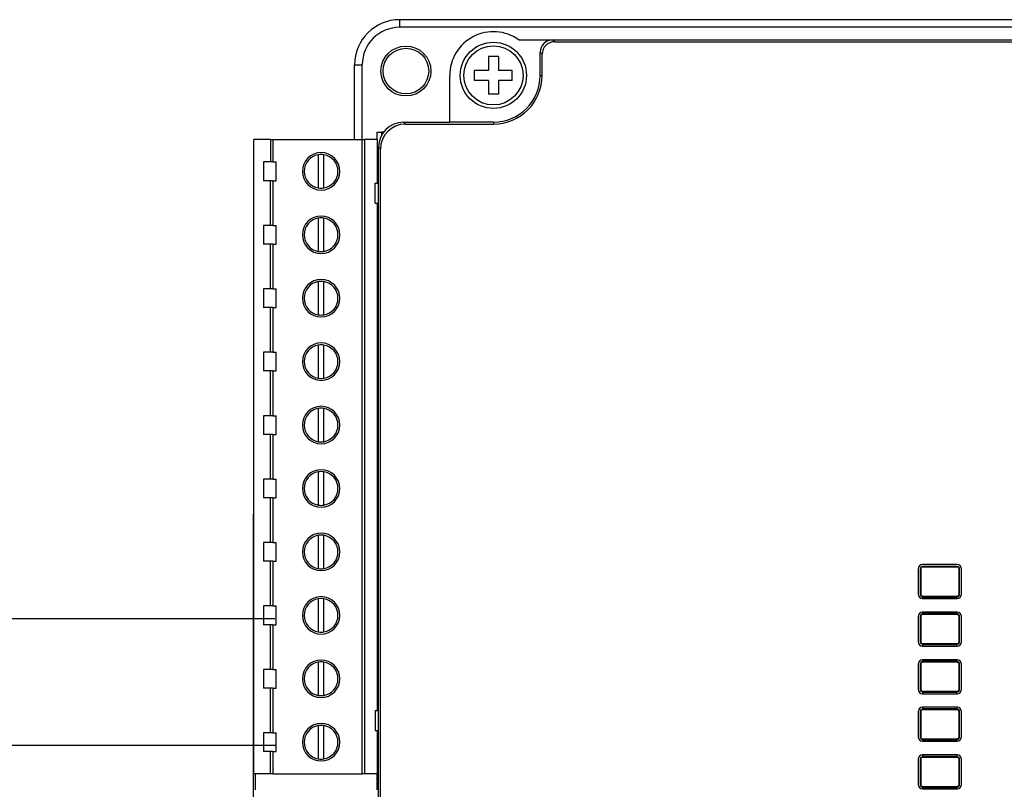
# Model space of a CAD drawing. Header units: millimetres. Extents: x -7023 to 53801, y 9849 to 33561.
# Tile 504 of 537: x 29309 to 29387, y 28827 to 28888. Entities that reach past the tile are written whole.
import ezdxf

# ---------------------------------------------------------------- set-up
doc = ezdxf.new("R2010")
doc.units = ezdxf.units.MM
doc.layers.add('IE_SKD', color=6, linetype='Continuous')

# ---------------------------------------------------------------- blocks, each defined once
blk = doc.blocks.new('Modul kontroli HID X100')
at = {"layer": 'IE_SKD', "linetype": 'Continuous', "lineweight": 25}
for p, q in [((-24131.167, -33193.704), (-24131.167, -33193.093)), ((-24081.05, -33193.093), (-24131.167, -33193.093)), ((-24081.05, -33193.704), (-24131.167, -33193.704)), ((-24121.635, -33194.704), (-24118.919, -33194.704)), ((-24118.919, -33194.704), (-24118.766, -33194.857)), ((-24118.919, -33194.704), (-24105.967, -33194.704)), ((-24118.766, -33194.857), (-24002.568, -33194.857)), ((-24105.967, -33194.704), (-24015.367, -33194.704)), ((-24123.267, -33196.054), (-24124.067, -33196.054)), ((-24124.067, -33196.054), (-24124.067, -33197.154)), ((-24123.267, -33196.054), (-24123.267, -33197.154)), ((-24119.764, -33195.855), (-24119.917, -33195.702)), ((-24119.917, -33197.554), (-24119.917, -33195.702)), ((-24119.764, -33197.554), (-24119.764, -33195.855)), ((-24134.779, -33196.704), (-24134.167, -33196.704)), ((-24134.779, -33202.698), (-24134.779, -33196.704)), ((-24134.167, -33202.698), (-24134.167, -33196.704)), ((-24127.167, -33201.304), (-24127.167, -33197.554)), ((-24124.067, -33197.154), (-24125.167, -33197.154)), ((-24125.167, -33197.954), (-24125.167, -33197.154)), ((-24122.167, -33197.154), (-24123.267, -33197.154)), ((-24122.167, -33197.954), (-24122.167, -33197.154)), ((-24119.917, -33197.554), (-24119.764, -33197.554)), ((-24124.067, -33197.954), (-24125.167, -33197.954)), ((-24124.067, -33197.954), (-24124.067, -33199.054)), ((-24123.267, -33197.954), (-24123.267, -33199.054)), ((-24122.167, -33197.954), (-24123.267, -33197.954)), ((-24123.267, -33199.054), (-24124.067, -33199.054)), ((-24130.871, -33201.304), (-24130.718, -33201.457)), ((-24130.871, -33201.304), (-24127.167, -33201.304)), ((-24130.718, -33201.457), (-24123.667, -33201.457)), ((-24123.667, -33201.304), (-24127.167, -33201.304)), ((-24123.667, -33201.304), (-24123.667, -33201.457)), ((-24132.96, -33202.698), (-24132.96, -33202.098)), ((-24132.96, -33202.098), (-24132.615, -33202.098)), ((-24132.465, -33202.098), (-24132.615, -33202.098)), ((-24132.615, -33202.098), (-24132.615, -33202.329)), ((-24142.86, -33253.498), (-24142.86, -33202.698)), ((-24141.515, -33202.698), (-24142.86, -33202.698)), ((-24141.515, -33202.698), (-24141.515, -33204.488)), ((-24141.515, -33202.698), (-24141.334, -33202.698)), ((-24141.334, -33202.698), (-24141.334, -33204.488)), ((-24141.334, -33202.698), (-24134.186, -33202.698)), ((-24134.186, -33253.498), (-24134.186, -33202.698)), ((-24134.186, -33202.698), (-24133.989, -33202.698)), ((-24133.989, -33202.698), (-24133.989, -33253.498)), ((-24132.96, -33202.698), (-24133.989, -33202.698)), ((-24132.96, -33202.698), (-24132.96, -33206.178)), ((-24137.69, -33203.908), (-24137.69, -33206.568)), ((-24137.231, -33206.568), (-24137.231, -33203.908)), ((-24132.714, -33203.454), (-24132.867, -33203.301)), ((-24132.867, -33306.108), (-24132.867, -33203.301)), ((-24132.714, -33305.955), (-24132.714, -33203.454)), ((-24142.06, -33204.488), (-24142.06, -33205.988)), ((-24141.515, -33204.488), (-24142.06, -33204.488)), ((-24141.334, -33204.488), (-24141.515, -33204.488)), ((-24141.334, -33204.488), (-24141.06, -33204.488)), ((-24141.06, -33205.988), (-24141.06, -33204.488)), ((-24132.96, -33204.363), (-24132.867, -33204.363)), ((-24141.515, -33205.988), (-24142.06, -33205.988)), ((-24141.515, -33209.568), (-24141.515, -33205.988)), ((-24141.334, -33205.988), (-24141.515, -33205.988)), ((-24141.334, -33205.988), (-24141.334, -33209.568)), ((-24141.334, -33205.988), (-24141.06, -33205.988)), ((-24133.136, -33207.778), (-24133.136, -33206.178)), ((-24133.136, -33206.178), (-24132.867, -33206.178)), ((-24132.96, -33206.113), (-24132.867, -33206.113)), ((-24133.136, -33207.778), (-24132.867, -33207.778)), ((-24132.96, -33207.778), (-24132.96, -33248.418)), ((-24142.06, -33209.568), (-24142.06, -33211.068)), ((-24141.515, -33209.568), (-24142.06, -33209.568)), ((-24141.334, -33209.568), (-24141.515, -33209.568)), ((-24141.334, -33209.568), (-24141.06, -33209.568)), ((-24141.06, -33211.068), (-24141.06, -33209.568)), ((-24137.69, -33208.988), (-24137.69, -33211.648)), ((-24137.231, -33211.648), (-24137.231, -33208.988)), ((-24132.96, -33209.443), (-24132.867, -33209.443)), ((-24141.515, -33211.068), (-24142.06, -33211.068)), ((-24141.515, -33214.648), (-24141.515, -33211.068)), ((-24141.334, -33211.068), (-24141.515, -33211.068)), ((-24141.334, -33211.068), (-24141.334, -33214.648)), ((-24141.334, -33211.068), (-24141.06, -33211.068)), ((-24132.96, -33211.193), (-24132.867, -33211.193)), ((-24137.69, -33214.068), (-24137.69, -33216.728)), ((-24137.231, -33216.728), (-24137.231, -33214.068)), ((-24142.06, -33214.648), (-24142.06, -33216.148)), ((-24141.515, -33214.648), (-24142.06, -33214.648)), ((-24141.334, -33214.648), (-24141.515, -33214.648)), ((-24141.334, -33214.648), (-24141.06, -33214.648)), ((-24141.06, -33216.148), (-24141.06, -33214.648)), ((-24132.96, -33214.523), (-24132.867, -33214.523)), ((-24141.515, -33216.148), (-24142.06, -33216.148)), ((-24141.515, -33219.728), (-24141.515, -33216.148)), ((-24141.334, -33216.148), (-24141.515, -33216.148)), ((-24141.334, -33216.148), (-24141.334, -33219.728)), ((-24141.334, -33216.148), (-24141.06, -33216.148)), ((-24132.96, -33216.273), (-24132.867, -33216.273)), ((-24142.06, -33219.728), (-24142.06, -33221.228)), ((-24141.515, -33219.728), (-24142.06, -33219.728)), ((-24141.334, -33219.728), (-24141.515, -33219.728)), ((-24141.334, -33219.728), (-24141.06, -33219.728)), ((-24141.06, -33221.228), (-24141.06, -33219.728)), ((-24137.69, -33219.148), (-24137.69, -33221.808)), ((-24137.231, -33221.808), (-24137.231, -33219.148)), ((-24132.96, -33219.603), (-24132.867, -33219.603)), ((-24141.515, -33221.228), (-24142.06, -33221.228)), ((-24141.515, -33224.808), (-24141.515, -33221.228)), ((-24141.334, -33221.228), (-24141.515, -33221.228)), ((-24141.334, -33221.228), (-24141.334, -33224.808)), ((-24141.334, -33221.228), (-24141.06, -33221.228)), ((-24132.96, -33221.353), (-24132.867, -33221.353)), ((-24137.69, -33224.228), (-24137.69, -33226.888)), ((-24137.231, -33226.888), (-24137.231, -33224.228)), ((-24142.06, -33224.808), (-24142.06, -33226.308)), ((-24141.515, -33224.808), (-24142.06, -33224.808)), ((-24141.334, -33224.808), (-24141.515, -33224.808)), ((-24141.334, -33224.808), (-24141.06, -33224.808)), ((-24141.06, -33226.308), (-24141.06, -33224.808)), ((-24132.96, -33224.683), (-24132.867, -33224.683)), ((-24141.515, -33226.308), (-24142.06, -33226.308)), ((-24141.515, -33229.888), (-24141.515, -33226.308)), ((-24141.334, -33226.308), (-24141.515, -33226.308)), ((-24141.334, -33226.308), (-24141.334, -33229.888)), ((-24141.334, -33226.308), (-24141.06, -33226.308)), ((-24132.96, -33226.433), (-24132.867, -33226.433)), ((-24142.06, -33229.888), (-24142.06, -33231.388)), ((-24141.515, -33229.888), (-24142.06, -33229.888)), ((-24141.334, -33229.888), (-24141.515, -33229.888)), ((-24141.334, -33229.888), (-24141.06, -33229.888)), ((-24141.06, -33231.388), (-24141.06, -33229.888)), ((-24137.69, -33229.308), (-24137.69, -33231.968)), ((-24137.231, -33231.968), (-24137.231, -33229.308)), ((-24132.96, -33229.763), (-24132.867, -33229.763)), ((-24141.515, -33231.388), (-24142.06, -33231.388)), ((-24141.515, -33234.968), (-24141.515, -33231.388)), ((-24141.334, -33231.388), (-24141.515, -33231.388)), ((-24141.334, -33231.388), (-24141.334, -33234.968)), ((-24141.334, -33231.388), (-24141.06, -33231.388)), ((-24132.96, -33231.513), (-24132.867, -33231.513)), ((-24142.867, -33231.704), (-24142.867, -33232.704)), ((-24142.86, -33231.704), (-24142.867, -33231.704)), ((-24142.867, -33276.704), (-24142.867, -33232.704)), ((-24137.69, -33234.388), (-24137.69, -33237.048)), ((-24137.231, -33237.048), (-24137.231, -33234.388)), ((-24142.06, -33234.968), (-24142.06, -33236.468)), ((-24141.515, -33234.968), (-24142.06, -33234.968)), ((-24141.334, -33234.968), (-24141.515, -33234.968)), ((-24141.334, -33234.968), (-24141.06, -33234.968)), ((-24141.06, -33236.468), (-24141.06, -33234.968)), ((-24132.96, -33234.843), (-24132.867, -33234.843)), ((-24141.515, -33236.468), (-24142.06, -33236.468)), ((-24141.515, -33240.048), (-24141.515, -33236.468)), ((-24141.334, -33236.468), (-24141.515, -33236.468)), ((-24141.334, -33236.468), (-24141.334, -33240.048)), ((-24141.334, -33236.468), (-24141.06, -33236.468)), ((-24132.96, -33236.593), (-24132.867, -33236.593)), ((-24089.657, -33237.088), (-24089.657, -33239.098)), ((-24089.457, -33237.088), (-24089.501, -33237.088)), ((-24089.501, -33237.088), (-24089.501, -33239.098)), ((-24089.457, -33237.088), (-24089.457, -33239.098)), ((-24086.541, -33236.732), (-24089.301, -33236.732)), ((-24089.301, -33236.888), (-24089.301, -33236.932)), ((-24086.541, -33236.888), (-24089.301, -33236.888)), ((-24086.541, -33236.932), (-24089.301, -33236.932)), ((-24086.541, -33236.932), (-24086.541, -33236.888)), ((-24086.385, -33239.098), (-24086.385, -33237.088)), ((-24086.341, -33237.088), (-24086.385, -33237.088)), ((-24086.341, -33239.098), (-24086.341, -33237.088)), ((-24086.185, -33239.098), (-24086.185, -33237.088)), ((-24137.69, -33239.468), (-24137.69, -33242.128)), ((-24137.231, -33242.128), (-24137.231, -33239.468)), ((-24089.501, -33239.098), (-24089.457, -33239.098)), ((-24089.301, -33239.254), (-24086.541, -33239.254)), ((-24089.301, -33239.254), (-24089.301, -33239.298)), ((-24089.266, -33239.332), (-24089.301, -33239.298)), ((-24089.301, -33239.298), (-24089.301, -33239.454)), ((-24089.301, -33239.454), (-24086.541, -33239.454)), ((-24089.266, -33239.332), (-24086.576, -33239.332)), ((-24089.266, -33239.454), (-24089.266, -33239.332)), ((-24086.576, -33239.332), (-24086.541, -33239.298)), ((-24086.576, -33239.332), (-24086.576, -33239.454)), ((-24086.541, -33239.298), (-24086.541, -33239.254)), ((-24086.541, -33239.454), (-24086.541, -33239.298)), ((-24086.385, -33239.098), (-24086.341, -33239.098)), ((-24142.06, -33240.048), (-24142.06, -33241.548)), ((-24141.515, -33240.048), (-24142.06, -33240.048)), ((-24141.334, -33240.048), (-24141.515, -33240.048)), ((-24141.334, -33240.048), (-24141.06, -33240.048)), ((-24141.06, -33241.548), (-24141.06, -33240.048)), ((-24132.96, -33239.923), (-24132.867, -33239.923)), ((-24089.657, -33240.898), (-24089.657, -33242.908)), ((-24089.457, -33240.898), (-24089.501, -33240.898)), ((-24089.501, -33240.898), (-24089.501, -33242.908)), ((-24089.457, -33240.898), (-24089.457, -33242.908)), ((-24089.301, -33240.542), (-24089.301, -33240.698)), ((-24086.541, -33240.542), (-24089.301, -33240.542)), ((-24089.266, -33240.663), (-24089.301, -33240.698)), ((-24089.301, -33240.698), (-24089.301, -33240.742)), ((-24086.541, -33240.742), (-24089.301, -33240.742)), ((-24089.266, -33240.663), (-24089.266, -33240.542)), ((-24086.576, -33240.663), (-24089.266, -33240.663)), ((-24086.576, -33240.542), (-24086.576, -33240.663)), ((-24086.576, -33240.663), (-24086.541, -33240.698)), ((-24086.541, -33240.698), (-24086.541, -33240.542)), ((-24086.541, -33240.742), (-24086.541, -33240.698)), ((-24086.385, -33242.908), (-24086.385, -33240.898)), ((-24086.341, -33240.898), (-24086.385, -33240.898)), ((-24086.341, -33242.908), (-24086.341, -33240.898)), ((-24086.185, -33242.908), (-24086.185, -33240.898)), ((-24141.515, -33241.548), (-24142.06, -33241.548)), ((-24141.515, -33245.128), (-24141.515, -33241.548)), ((-24141.334, -33241.548), (-24141.515, -33241.548)), ((-24141.334, -33241.548), (-24141.334, -33245.128)), ((-24141.334, -33241.548), (-24141.06, -33241.548)), ((-24132.96, -33241.673), (-24132.867, -33241.673)), ((-24089.501, -33242.908), (-24089.457, -33242.908)), ((-24089.301, -33243.064), (-24086.541, -33243.064)), ((-24089.301, -33243.064), (-24089.301, -33243.108)), ((-24089.266, -33243.142), (-24089.301, -33243.108)), ((-24089.301, -33243.108), (-24089.301, -33243.264)), ((-24089.301, -33243.264), (-24086.541, -33243.264)), ((-24089.266, -33243.142), (-24086.576, -33243.142)), ((-24089.266, -33243.264), (-24089.266, -33243.142)), ((-24086.576, -33243.142), (-24086.541, -33243.108)), ((-24086.576, -33243.142), (-24086.576, -33243.264)), ((-24086.541, -33243.108), (-24086.541, -33243.064)), ((-24086.541, -33243.264), (-24086.541, -33243.108)), ((-24086.385, -33242.908), (-24086.341, -33242.908)), ((-24137.69, -33244.548), (-24137.69, -33247.208)), ((-24137.231, -33247.208), (-24137.231, -33244.548)), ((-24132.96, -33245.003), (-24132.867, -33245.003)), ((-24089.657, -33244.708), (-24089.657, -33246.718)), ((-24089.501, -33244.708), (-24089.501, -33246.718)), ((-24089.457, -33244.708), (-24089.501, -33244.708)), ((-24089.457, -33244.708), (-24089.457, -33246.718)), ((-24089.301, -33244.352), (-24089.301, -33244.508)), ((-24086.541, -33244.352), (-24089.301, -33244.352)), ((-24089.266, -33244.473), (-24089.301, -33244.508)), ((-24089.301, -33244.508), (-24089.301, -33244.552)), ((-24086.541, -33244.552), (-24089.301, -33244.552)), ((-24089.266, -33244.473), (-24089.266, -33244.352)), ((-24086.576, -33244.473), (-24089.266, -33244.473)), ((-24086.576, -33244.352), (-24086.576, -33244.473)), ((-24086.576, -33244.473), (-24086.541, -33244.508)), ((-24086.541, -33244.508), (-24086.541, -33244.352)), ((-24086.541, -33244.552), (-24086.541, -33244.508)), ((-24086.385, -33246.718), (-24086.385, -33244.708)), ((-24086.341, -33244.708), (-24086.385, -33244.708)), ((-24086.341, -33246.718), (-24086.341, -33244.708)), ((-24086.185, -33246.718), (-24086.185, -33244.708)), ((-24142.06, -33245.128), (-24142.06, -33246.628)), ((-24141.515, -33245.128), (-24142.06, -33245.128)), ((-24141.334, -33245.128), (-24141.515, -33245.128)), ((-24141.334, -33245.128), (-24141.06, -33245.128)), ((-24141.06, -33246.628), (-24141.06, -33245.128)), ((-24141.515, -33246.628), (-24142.06, -33246.628)), ((-24141.515, -33250.208), (-24141.515, -33246.628)), ((-24141.334, -33246.628), (-24141.515, -33246.628)), ((-24141.334, -33246.628), (-24141.334, -33250.208)), ((-24141.334, -33246.628), (-24141.06, -33246.628)), ((-24132.96, -33246.753), (-24132.867, -33246.753)), ((-24089.501, -33246.718), (-24089.457, -33246.718)), ((-24089.301, -33246.874), (-24086.541, -33246.874)), ((-24089.301, -33246.874), (-24089.301, -33246.918)), ((-24089.266, -33246.952), (-24089.301, -33246.918)), ((-24089.301, -33246.918), (-24089.301, -33247.074)), ((-24089.301, -33247.074), (-24086.541, -33247.074)), ((-24089.266, -33246.952), (-24086.576, -33246.952)), ((-24089.266, -33247.074), (-24089.266, -33246.952)), ((-24086.576, -33246.952), (-24086.541, -33246.918)), ((-24086.576, -33246.952), (-24086.576, -33247.074)), ((-24086.541, -33246.918), (-24086.541, -33246.874)), ((-24086.541, -33247.074), (-24086.541, -33246.918)), ((-24086.385, -33246.718), (-24086.341, -33246.718)), ((-24089.301, -33248.162), (-24089.301, -33248.318)), ((-24086.541, -33248.162), (-24089.301, -33248.162)), ((-24089.266, -33248.283), (-24089.266, -33248.162)), ((-24086.576, -33248.162), (-24086.576, -33248.283)), ((-24086.541, -33248.318), (-24086.541, -33248.162)), ((-24133.136, -33248.418), (-24133.136, -33250.018)), ((-24133.136, -33248.418), (-24132.867, -33248.418)), ((-24089.657, -33248.518), (-24089.657, -33250.528)), ((-24089.457, -33248.518), (-24089.501, -33248.518)), ((-24089.501, -33248.518), (-24089.501, -33250.528)), ((-24089.457, -33248.518), (-24089.457, -33250.528)), ((-24089.266, -33248.283), (-24089.301, -33248.318)), ((-24089.301, -33248.318), (-24089.301, -33248.362)), ((-24086.541, -33248.362), (-24089.301, -33248.362)), ((-24086.576, -33248.283), (-24089.266, -33248.283)), ((-24086.576, -33248.283), (-24086.541, -33248.318)), ((-24086.541, -33248.362), (-24086.541, -33248.318)), ((-24086.341, -33248.518), (-24086.385, -33248.518)), ((-24086.385, -33250.528), (-24086.385, -33248.518)), ((-24086.341, -33250.528), (-24086.341, -33248.518)), ((-24086.185, -33250.528), (-24086.185, -33248.518)), ((-24137.69, -33249.628), (-24137.69, -33252.288)), ((-24137.231, -33252.288), (-24137.231, -33249.628)), ((-24142.06, -33250.208), (-24142.06, -33251.708)), ((-24141.515, -33250.208), (-24142.06, -33250.208)), ((-24141.334, -33250.208), (-24141.515, -33250.208)), ((-24141.334, -33250.208), (-24141.06, -33250.208)), ((-24141.06, -33251.708), (-24141.06, -33250.208)), ((-24133.136, -33250.018), (-24132.867, -33250.018)), ((-24132.96, -33250.018), (-24132.96, -33253.498)), ((-24132.96, -33250.083), (-24132.867, -33250.083)), ((-24089.501, -33250.528), (-24089.457, -33250.528)), ((-24086.385, -33250.528), (-24086.341, -33250.528)), ((-24089.301, -33250.684), (-24086.541, -33250.684)), ((-24089.301, -33250.684), (-24089.301, -33250.728)), ((-24089.266, -33250.762), (-24089.301, -33250.728)), ((-24089.301, -33250.728), (-24089.301, -33250.884)), ((-24089.301, -33250.884), (-24086.541, -33250.884)), ((-24089.266, -33250.762), (-24086.576, -33250.762)), ((-24089.266, -33250.884), (-24089.266, -33250.762)), ((-24086.576, -33250.762), (-24086.541, -33250.728)), ((-24086.576, -33250.762), (-24086.576, -33250.884)), ((-24086.541, -33250.728), (-24086.541, -33250.684)), ((-24086.541, -33250.884), (-24086.541, -33250.728)), ((-24141.515, -33251.708), (-24142.06, -33251.708)), ((-24141.515, -33253.498), (-24141.515, -33251.708)), ((-24141.334, -33251.708), (-24141.515, -33251.708)), ((-24141.334, -33251.708), (-24141.334, -33253.498)), ((-24141.334, -33251.708), (-24141.06, -33251.708)), ((-24132.96, -33251.833), (-24132.867, -33251.833)), ((-24089.301, -33251.972), (-24089.301, -33252.128)), ((-24086.541, -33251.972), (-24089.301, -33251.972)), ((-24089.266, -33252.093), (-24089.301, -33252.128)), ((-24089.301, -33252.128), (-24089.301, -33252.172)), ((-24089.266, -33252.093), (-24089.266, -33251.972)), ((-24086.576, -33252.093), (-24089.266, -33252.093)), ((-24086.576, -33251.972), (-24086.576, -33252.093)), ((-24086.576, -33252.093), (-24086.541, -33252.128)), ((-24086.541, -33252.128), (-24086.541, -33251.972)), ((-24086.541, -33252.172), (-24086.541, -33252.128)), ((-24089.657, -33252.328), (-24089.657, -33254.338)), ((-24089.457, -33252.328), (-24089.501, -33252.328)), ((-24089.501, -33252.328), (-24089.501, -33254.338)), ((-24089.457, -33252.328), (-24089.457, -33254.338)), ((-24086.541, -33252.172), (-24089.301, -33252.172)), ((-24086.385, -33254.338), (-24086.385, -33252.328)), ((-24086.341, -33252.328), (-24086.385, -33252.328)), ((-24086.341, -33254.338), (-24086.341, -33252.328)), ((-24086.185, -33254.338), (-24086.185, -33252.328)), ((-24141.515, -33253.498), (-24142.86, -33253.498)), ((-24142.745, -33253.498), (-24142.745, -33254.768)), ((-24141.334, -33253.498), (-24141.515, -33253.498)), ((-24141.334, -33253.498), (-24134.186, -33253.498)), ((-24133.989, -33253.498), (-24134.186, -33253.498)), ((-24132.96, -33253.498), (-24133.989, -33253.498)), ((-24132.96, -33254.098), (-24132.96, -33253.498)), ((-24132.96, -33254.098), (-24132.867, -33254.098)), ((-24132.96, -33254.768), (-24132.96, -33254.168)), ((-24132.96, -33254.168), (-24132.867, -33254.168)), ((-24089.501, -33254.338), (-24089.457, -33254.338)), ((-24089.301, -33254.494), (-24086.541, -33254.494)), ((-24089.301, -33254.494), (-24089.301, -33254.538)), ((-24086.541, -33254.538), (-24086.541, -33254.494)), ((-24086.385, -33254.338), (-24086.341, -33254.338)), ((-24089.266, -33254.572), (-24089.301, -33254.538)), ((-24089.301, -33254.538), (-24089.301, -33254.694)), ((-24089.301, -33254.694), (-24086.541, -33254.694)), ((-24089.266, -33254.572), (-24086.576, -33254.572)), ((-24089.266, -33254.694), (-24089.266, -33254.572)), ((-24086.576, -33254.572), (-24086.541, -33254.538)), ((-24086.576, -33254.572), (-24086.576, -33254.694)), ((-24086.541, -33254.694), (-24086.541, -33254.538))]:
    blk.add_line(p, q, dxfattribs=at)
for centre, radius in [((-24130.667, -33197.204), 2), ((-24130.667, -33197.204), 1.825), ((-24123.667, -33197.554), 2.65), ((-24123.667, -33197.554), 2.371)]:
    blk.add_circle(centre, radius, dxfattribs=at)
for centre, radius, start, end in [((-24131.167, -33196.704), 3.612, 90, 180), ((-24131.167, -33196.704), 3, 90, 180), ((-24123.667, -33197.554), 3.5, 54.5168, 180), ((-24123.667, -33197.554), 3.903, 270, 0), ((-24123.667, -33197.554), 3.75, 270, 0), ((-24137.46, -33205.238), 1.5, 90, 270), ((-24137.46, -33205.238), 1.35, 99.79454, 260.20546), ((-24137.46, -33205.238), 1.35, 90, 99.79454), ((-24137.46, -33205.238), 1.5, 270, 90), ((-24137.46, -33205.238), 1.35, 80.20546, 90), ((-24137.46, -33205.238), 1.35, 279.79454, 80.20546), ((-24137.46, -33205.238), 1.35, 260.20546, 270), ((-24137.46, -33205.238), 1.35, 270, 279.79454), ((-24137.46, -33210.318), 1.5, 90, 270), ((-24137.46, -33210.318), 1.35, 99.79454, 260.20546), ((-24137.46, -33210.318), 1.35, 90, 99.79454), ((-24137.46, -33210.318), 1.5, 270, 90), ((-24137.46, -33210.318), 1.35, 80.20546, 90), ((-24137.46, -33210.318), 1.35, 279.79454, 80.20546), ((-24137.46, -33210.318), 1.35, 260.20546, 270), ((-24137.46, -33210.318), 1.35, 270, 279.79454), ((-24137.46, -33215.398), 1.5, 90, 270), ((-24137.46, -33215.398), 1.35, 99.79454, 260.20546), ((-24137.46, -33215.398), 1.35, 90, 99.79454), ((-24137.46, -33215.398), 1.5, 270, 90), ((-24137.46, -33215.398), 1.35, 80.20546, 90), ((-24137.46, -33215.398), 1.35, 279.79454, 80.20546), ((-24137.46, -33215.398), 1.35, 260.20546, 270), ((-24137.46, -33215.398), 1.35, 270, 279.79454), ((-24137.46, -33220.478), 1.5, 90, 270), ((-24137.46, -33220.478), 1.5, 270, 90), ((-24137.46, -33220.478), 1.35, 99.79454, 260.20546), ((-24137.46, -33220.478), 1.35, 90, 99.79454), ((-24137.46, -33220.478), 1.35, 80.20546, 90), ((-24137.46, -33220.478), 1.35, 279.79454, 80.20546), ((-24137.46, -33220.478), 1.35, 260.20546, 270), ((-24137.46, -33220.478), 1.35, 270, 279.79454), ((-24137.46, -33225.558), 1.5, 90, 270), ((-24137.46, -33225.558), 1.35, 99.79454, 260.20546), ((-24137.46, -33225.558), 1.35, 90, 99.79454), ((-24137.46, -33225.558), 1.5, 270, 90), ((-24137.46, -33225.558), 1.35, 80.20546, 90), ((-24137.46, -33225.558), 1.35, 279.79454, 80.20546), ((-24137.46, -33225.558), 1.35, 260.20546, 270), ((-24137.46, -33225.558), 1.35, 270, 279.79454), ((-24137.46, -33230.638), 1.5, 90, 270), ((-24137.46, -33230.638), 1.35, 90, 99.79454), ((-24137.46, -33230.638), 1.5, 270, 90), ((-24137.46, -33230.638), 1.35, 80.20546, 90), ((-24137.46, -33230.638), 1.35, 99.79454, 260.20546), ((-24137.46, -33230.638), 1.35, 279.79454, 80.20546), ((-24137.46, -33230.638), 1.35, 260.20546, 270), ((-24137.46, -33230.638), 1.35, 270, 279.79454), ((-24137.46, -33235.718), 1.5, 90, 270), ((-24137.46, -33235.718), 1.35, 99.79454, 260.20546), ((-24137.46, -33235.718), 1.35, 90, 99.79454), ((-24137.46, -33235.718), 1.5, 270, 90), ((-24137.46, -33235.718), 1.35, 80.20546, 90), ((-24137.46, -33235.718), 1.35, 279.79454, 80.20546), ((-24137.46, -33235.718), 1.35, 260.20546, 270), ((-24137.46, -33235.718), 1.35, 270, 279.79454), ((-24089.301, -33237.088), 0.356, 90, 180), ((-24089.301, -33237.088), 0.2, 90, 180), ((-24089.301, -33237.088), 0.156, 90, 180), ((-24086.541, -33237.088), 0.356, 0, 90), ((-24086.541, -33237.088), 0.2, 0, 90), ((-24086.541, -33237.088), 0.156, 0, 90), ((-24137.46, -33240.798), 1.5, 90, 270), ((-24137.46, -33240.798), 1.35, 99.79454, 260.20546), ((-24137.46, -33240.798), 1.35, 90, 99.79454), ((-24137.46, -33240.798), 1.5, 270, 90), ((-24137.46, -33240.798), 1.35, 80.20546, 90), ((-24137.46, -33240.798), 1.35, 279.79454, 80.20546), ((-24089.301, -33239.098), 0.356, 180, 270), ((-24089.301, -33239.098), 0.2, 180, 270), ((-24089.301, -33239.098), 0.156, 180, 270), ((-24086.541, -33239.098), 0.156, 270, 0), ((-24086.541, -33239.098), 0.2, 270, 0), ((-24086.541, -33239.098), 0.356, 270, 0), ((-24089.301, -33240.898), 0.356, 90, 180), ((-24089.301, -33240.898), 0.2, 90, 180), ((-24089.301, -33240.898), 0.156, 90, 180), ((-24086.541, -33240.898), 0.356, 0, 90), ((-24086.541, -33240.898), 0.2, 0, 90), ((-24086.541, -33240.898), 0.156, 0, 90), ((-24137.46, -33240.798), 1.35, 260.20546, 270), ((-24137.46, -33240.798), 1.35, 270, 279.79454), ((-24089.301, -33242.908), 0.356, 180, 270), ((-24089.301, -33242.908), 0.2, 180, 270), ((-24089.301, -33242.908), 0.156, 180, 270), ((-24086.541, -33242.908), 0.156, 270, 0), ((-24086.541, -33242.908), 0.2, 270, 0), ((-24086.541, -33242.908), 0.356, 270, 0), ((-24137.46, -33245.878), 1.5, 90, 270), ((-24137.46, -33245.878), 1.35, 99.79454, 260.20546), ((-24137.46, -33245.878), 1.35, 90, 99.79454), ((-24137.46, -33245.878), 1.5, 270, 90), ((-24137.46, -33245.878), 1.35, 80.20546, 90), ((-24137.46, -33245.878), 1.35, 279.79454, 80.20546), ((-24089.301, -33244.708), 0.356, 90, 180), ((-24089.301, -33244.708), 0.2, 90, 180), ((-24089.301, -33244.708), 0.156, 90, 180), ((-24086.541, -33244.708), 0.356, 0, 90), ((-24086.541, -33244.708), 0.2, 0, 90), ((-24086.541, -33244.708), 0.156, 0, 90), ((-24137.46, -33245.878), 1.35, 260.20546, 270), ((-24137.46, -33245.878), 1.35, 270, 279.79454), ((-24089.301, -33246.718), 0.356, 180, 270), ((-24089.301, -33246.718), 0.2, 180, 270), ((-24089.301, -33246.718), 0.156, 180, 270), ((-24086.541, -33246.718), 0.156, 270, 0), ((-24086.541, -33246.718), 0.2, 270, 0), ((-24086.541, -33246.718), 0.356, 270, 0), ((-24089.301, -33248.518), 0.356, 90, 180), ((-24086.541, -33248.518), 0.356, 0, 90), ((-24089.301, -33248.518), 0.2, 90, 180), ((-24089.301, -33248.518), 0.156, 90, 180), ((-24086.541, -33248.518), 0.2, 0, 90), ((-24086.541, -33248.518), 0.156, 0, 90), ((-24137.46, -33250.958), 1.5, 90, 270), ((-24137.46, -33250.958), 1.35, 99.79454, 260.20546), ((-24137.46, -33250.958), 1.35, 90, 99.79454), ((-24137.46, -33250.958), 1.5, 270, 90), ((-24137.46, -33250.958), 1.35, 80.20546, 90), ((-24137.46, -33250.958), 1.35, 279.79454, 80.20546), ((-24089.301, -33250.528), 0.356, 180, 270), ((-24089.301, -33250.528), 0.2, 180, 270), ((-24089.301, -33250.528), 0.156, 180, 270), ((-24086.541, -33250.528), 0.156, 270, 0), ((-24086.541, -33250.528), 0.2, 270, 0), ((-24086.541, -33250.528), 0.356, 270, 0), ((-24089.301, -33252.328), 0.356, 90, 180), ((-24089.301, -33252.328), 0.2, 90, 180), ((-24086.541, -33252.328), 0.356, 0, 90), ((-24086.541, -33252.328), 0.2, 0, 90), ((-24137.46, -33250.958), 1.35, 260.20546, 270), ((-24137.46, -33250.958), 1.35, 270, 279.79454), ((-24089.301, -33252.328), 0.156, 90, 180), ((-24086.541, -33252.328), 0.156, 0, 90), ((-24089.301, -33254.338), 0.356, 180, 270), ((-24089.301, -33254.338), 0.2, 180, 270), ((-24089.301, -33254.338), 0.156, 180, 270), ((-24086.541, -33254.338), 0.156, 270, 0), ((-24086.541, -33254.338), 0.2, 270, 0), ((-24086.541, -33254.338), 0.356, 270, 0)]:
    blk.add_arc(centre, radius, start, end, dxfattribs=at)
for centre, major_axis, ratio, start_param, end_param in [((-24118.915, -33195.706), (-0.71, 0.71), 0.99628, 5.499651, 7.06672), ((-24118.762, -33195.859), (-0.71, 0.71), 0.99628, 5.499651, 7.06672), ((-24130.863, -33203.308), (1.419, -1.419), 0.99628, 2.358058, 3.925127), ((-24130.71, -33203.461), (1.419, -1.419), 0.99628, 2.358058, 3.925127), ((-24141.801, -33231.704), (1.066, 0), 0.998074, 3.031112, 3.141593)]:
    blk.add_ellipse(centre, major_axis=major_axis, ratio=ratio, start_param=start_param, end_param=end_param, dxfattribs=at)

msp = doc.modelspace()

# ---------------------------------------------------------------- linework, layer by layer
at = {"layer": 'IE_SKD', "color": 1}
msp.add_line((29124.07, 28840.63, 1462.091), (29329.215, 28840.63, 1462.091), dxfattribs=at)
at = {"layer": 'IE_SKD', "color": 4}
msp.add_line((28950.164, 28830.609, 904.408), (29329.321, 28830.609, 904.408), dxfattribs=at)

# ---------------------------------------------------------------- block references
at = {"layer": 'IE_SKD', "ltscale": 200, "transparency": 33554687, "xscale": 0.9870040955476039, "yscale": 0.9870040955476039, "zscale": 0.9870040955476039}
msp.add_blockref('Modul kontroli HID X100', (53156.646, 61649.679, 346.725), dxfattribs=at)

doc.saveas('drawing.dxf')
